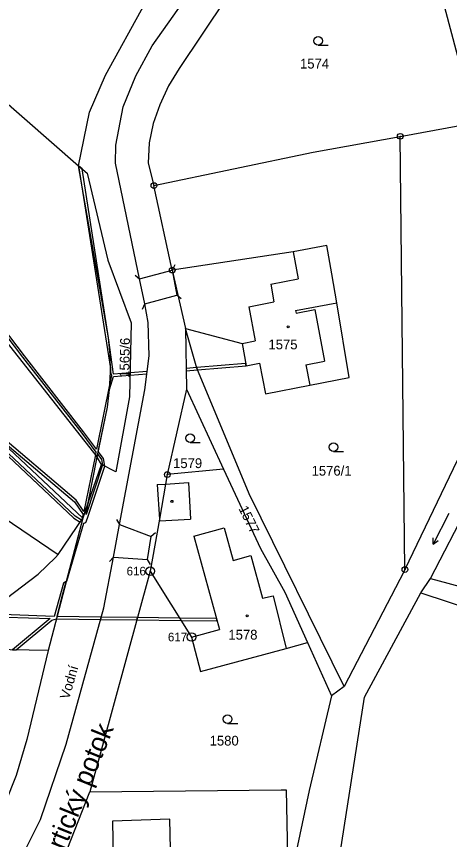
# Model space of a CAD drawing. Extents: x -562167 to -556918, y -1077891 to -1070763.
# Drawn here: x -560028.8 to -559953.4, y -1075721.8 to -1075578.8 of the extents above; entities that cross this region are included whole.
import ezdxf

# ---------------------------------------------------------------- set-up
doc = ezdxf.new("R2010")
doc.units = 0
for name, color, linetype in [('Hranice parcel', 7, 'Continuous'), ('Parcelní čísla', 7, 'Continuous'), ('Pop  PČ popisy', 7, 'Continuous'), ('Vnitřní kresba', 7, 'Continuous'), ('Věcná břemena k části', 7, 'Continuous'), ('Značky bodu BP', 7, 'Continuous'), ('Značky budov', 7, 'Continuous'), ('Značky kultur', 7, 'Continuous')]:
    doc.layers.add(name, color=color, linetype=linetype)

msp = doc.modelspace()

# ---------------------------------------------------------------- linework, layer by layer
at = {"layer": 'Hranice parcel'}
for p, q in [((-560049.62, -1075577.14), (-560017.98, -1075604.75)), ((-559962.02, -1075599.62), (-559945.91, -1075596.7)), ((-559961.21, -1075674.9), (-559962.02, -1075599.62)), ((-560001.67, -1075622.85), (-560004.86, -1075608.18)), ((-560001.67, -1075622.85), (-559999.37, -1075633)), ((-560006.45, -1075628.72), (-560007.38, -1075624.37)), ((-560057.63, -1075628), (-560017.22, -1075665.97)), ((-559999.37, -1075633), (-559999.22, -1075643.52)), ((-559999.22, -1075643.52), (-560002.53, -1075658.4)), ((-559999.22, -1075643.52), (-559992.75, -1075657.45)), ((-560017.22, -1075665.97), (-560013.97, -1075656.62)), ((-560013.97, -1075656.62), (-560014.73, -1075655.38)), ((-559992.75, -1075657.45), (-560002.53, -1075658.4)), ((-559956.74, -1075676.44), (-559946.67, -1075656.93)), ((-560017.22, -1075665.97), (-560023.26, -1075688.93)), ((-560021.49, -1075672.29), (-560017.22, -1075665.97)), ((-560011.88, -1075672.76), (-560010.82, -1075667.04)), ((-560005.51, -1075675.16), (-560016, -1075713.53)), ((-559958.43, -1075678.96), (-559956.74, -1075676.44)), ((-559956.74, -1075676.44), (-559912.66, -1075688.55)), ((-559978.17, -1075687.58), (-559973.97, -1075696.85)), ((-559971.78, -1075695.2), (-559973.97, -1075696.85)), ((-560024.72, -1075735.7), (-560016, -1075713.53))]:
    msp.add_line(p, q, dxfattribs=at)
for points in [[(-560007.38, -1075624.37), (-560011.57, -1075604.3), (-560011.49, -1075601.14), (-560010.19, -1075594.51), (-560008, -1075589.13), (-560005.18, -1075583.92), (-559986.92, -1075558.08), (-559984.06, -1075554.06), (-559982.37, -1075550.25)], [(-559979.45, -1075557.16), (-559992.35, -1075575.66), (-560000.49, -1075587.83), (-560002.3, -1075590.83), (-560003.81, -1075594.13), (-560004.98, -1075597.38), (-560005.7, -1075600.75), (-560005.86, -1075604.26), (-560004.86, -1075608.18)], [(-559955.31, -1075573.39), (-559951.15, -1075589.14), (-559945.91, -1075596.7)], [(-560017.98, -1075604.75), (-560016.06, -1075595.42), (-560013.31, -1075588.98), (-560006.37, -1075576.46), (-560004.56, -1075573.79)], [(-560080.32, -1075591.94), (-560072.9, -1075596.9), (-560061.77, -1075604.56), (-560055.76, -1075608.6), (-560042.27, -1075620.47), (-560014.73, -1075655.38)], [(-560004.86, -1075608.18), (-559977.19, -1075602.37), (-559962.02, -1075599.62)], [(-560014.73, -1075655.38), (-560012.96, -1075646.66), (-560012.57, -1075643.62), (-560012.42, -1075640.62), (-560012.49, -1075637.59), (-560012.75, -1075634.64), (-560017.98, -1075604.75)], [(-560017.98, -1075604.75), (-560016.48, -1075605.99), (-560012.88, -1075621.11), (-560008.79, -1075632), (-560009.1, -1075644.88), (-560011.46, -1075657.9), (-560013.97, -1075656.62)], [(-559999.37, -1075633), (-559989.52, -1075635.59), (-559988.84, -1075639.49), (-559986.49, -1075639.05), (-559985.48, -1075644.34), (-559977.77, -1075642.85), (-559970.89, -1075641.52), (-559973.05, -1075628.53), (-559973.93, -1075623.49), (-559974.76, -1075618.6), (-559980.63, -1075619.66), (-560001.67, -1075622.85)], [(-559931.31, -1075621.77), (-559943.66, -1075638.35), (-559961.21, -1075674.9)], [(-560010.82, -1075667.04), (-560006.46, -1075643.65), (-560005.68, -1075637.75), (-560005.89, -1075631.97), (-560006.45, -1075628.72)], [(-559971.78, -1075695.2), (-559988.29, -1075661.76), (-559997.38, -1075639.89), (-559999.37, -1075633)], [(-560048.55, -1075661.16), (-560045.58, -1075655.99), (-560021.49, -1075672.29)], [(-559992.75, -1075657.45), (-559986.35, -1075671.23), (-559982.12, -1075678.84), (-559978.17, -1075687.58)], [(-560002.53, -1075658.4), (-560002.82, -1075660.03), (-560003.9, -1075666.11), (-560005.51, -1075675.16)], [(-560040.66, -1075684.85), (-560039.2, -1075684.38), (-560030.55, -1075679.9), (-560024.98, -1075675.71), (-560021.98, -1075672.77), (-560021.49, -1075672.29)], [(-560062.25, -1075758.47), (-560052.02, -1075749.55), (-560044.64, -1075743.57), (-560040.01, -1075739.39), (-560035.48, -1075734.55), (-560031.72, -1075730.11), (-560027.77, -1075724.69), (-560024.56, -1075718.31), (-560020.14, -1075705.24), (-560013.57, -1075681.52), (-560011.88, -1075672.76)], [(-560005.51, -1075675.16), (-559998.33, -1075686.61), (-559996.78, -1075692.63), (-559981.86, -1075688.58), (-559978.17, -1075687.58)], [(-559961.21, -1075674.9), (-559961.33, -1075675.15), (-559971.78, -1075695.2)], [(-559964.56, -1075815.78), (-559961.99, -1075783.93), (-559976.61, -1075750.53), (-559968.23, -1075697.05), (-559958.43, -1075678.96)], [(-559958.43, -1075678.96), (-559901.22, -1075697.73), (-559900.13, -1075691.98)], [(-560023.26, -1075688.93), (-560052.95, -1075688.45), (-560060.2, -1075686.82)], [(-560023.26, -1075688.93), (-560026.94, -1075704.41), (-560028.84, -1075710.69), (-560030.75, -1075715.47)], [(-559973.97, -1075696.85), (-559977.88, -1075713.28), (-559981.54, -1075730.5)], [(-560016, -1075713.53), (-559982.71, -1075713.18), (-559981.87, -1075713.19), (-559981.54, -1075730.5)], [(-560002.12, -1075718.28), (-560012.08, -1075718.59), (-560011.95, -1075725.15), (-560012.96, -1075725.19), (-560012.75, -1075731.6), (-560001.78, -1075731.24), (-560002.12, -1075718.28)]]:
    msp.add_lwpolyline(points, dxfattribs=at)
at = {"layer": 'Vnitřní kresba'}
for p, q in [((-559980.63, -1075619.66), (-559979.79, -1075624.39)), ((-560001.25, -1075621.94), (-560001.67, -1075622.85)), ((-560008.15, -1075623.73), (-560007.38, -1075624.37)), ((-560007.38, -1075624.37), (-560001.67, -1075622.85)), ((-560001.67, -1075622.85), (-560000.85, -1075627.2)), ((-559984.55, -1075625.33), (-559979.79, -1075624.39)), ((-559984.55, -1075625.33), (-559984.02, -1075628.39)), ((-560006.45, -1075628.72), (-560000.85, -1075627.2)), ((-560000.12, -1075627.88), (-560000.85, -1075627.2)), ((-560006.83, -1075629.65), (-560006.45, -1075628.72)), ((-559988.36, -1075629.27), (-559984.02, -1075628.39)), ((-559988.36, -1075629.27), (-559987.24, -1075635.17)), ((-559980.23, -1075629.88), (-559973.05, -1075628.53)), ((-559980.23, -1075629.88), (-559980.14, -1075630.35)), ((-559980.14, -1075630.35), (-559976.88, -1075629.72)), ((-559976.88, -1075629.72), (-559975.17, -1075638.68)), ((-559989.52, -1075635.59), (-559987.24, -1075635.17)), ((-559978.42, -1075639.34), (-559975.17, -1075638.68)), ((-559978.42, -1075639.34), (-559977.77, -1075642.85)), ((-560004.28, -1075660.13), (-560002.82, -1075660.03)), ((-560004.28, -1075660.13), (-560003.9, -1075666.11)), ((-560002.82, -1075660.03), (-559998.82, -1075659.74)), ((-559998.82, -1075659.74), (-559998.52, -1075666.16)), ((-560011.36, -1075666.2), (-560010.82, -1075667.04)), ((-560003.9, -1075666.11), (-560003.88, -1075666.42)), ((-560003.88, -1075666.42), (-559998.52, -1075666.16)), ((-560010.82, -1075667.04), (-560005.35, -1075669.13)), ((-559997.91, -1075669.09), (-559992.62, -1075667.62)), ((-559992.62, -1075667.62), (-559991.05, -1075673.29)), ((-560006, -1075673.13), (-560005.35, -1075669.13)), ((-560004.57, -1075668.5), (-560005.35, -1075669.13)), ((-559997.91, -1075669.09), (-559993.45, -1075685.32)), ((-560012.59, -1075673.47), (-560011.88, -1075672.76)), ((-560011.88, -1075672.76), (-560006, -1075673.13)), ((-560005.48, -1075673.99), (-560006, -1075673.13)), ((-559991.05, -1075673.29), (-559987.98, -1075672.44)), ((-559987.98, -1075672.44), (-559985.98, -1075679.89)), ((-559985.98, -1075679.89), (-559984.13, -1075679.43)), ((-559984.13, -1075679.43), (-559981.86, -1075688.58)), ((-559998.33, -1075686.61), (-559993.45, -1075685.32))]:
    msp.add_line(p, q, dxfattribs=at)
at = {"layer": 'Věcná břemena k části'}
msp.add_lwpolyline([(-560037.75, -1075624.84), (-560027.7, -1075638.01), (-560017.4, -1075651.19), (-560014.95, -1075654.49), (-560015.05, -1075654.98), (-560014.73, -1075655.38), (-560014.63, -1075654.91), (-560013.99, -1075655.77), (-560013.78, -1075656.71), (-560013.39, -1075656.91), (-560013.61, -1075655.61), (-560014.53, -1075654.38), (-560012.96, -1075646.66), (-560012.57, -1075643.62), (-560011.87, -1075641.37), (-560009.01, -1075641.13), (-560009, -1075640.73), (-560011.87, -1075640.97), (-560012.75, -1075634.64), (-560017.34, -1075605.28), (-560017.98, -1075604.75), (-560012.44, -1075639.95), (-560012.42, -1075640.62), (-560012.24, -1075641.18), (-560012.51, -1075642.51), (-560014.84, -1075653.96), (-560017.09, -1075650.94), (-560027.38, -1075637.76), (-560037.46, -1075624.56)], dxfattribs=at)
for points in [[(-560056.32, -1075625.38), (-560042.11, -1075642.3), (-560033.03, -1075650.99), (-560018.67, -1075663.13), (-560017.15, -1075665.33), (-560017.32, -1075665.88), (-560017.22, -1075665.97), (-560016.28, -1075663.27), (-560014.73, -1075655.38), (-560015.05, -1075654.98), (-560017.04, -1075664.79), (-560018.37, -1075662.86), (-560032.76, -1075650.69), (-560041.82, -1075642.02), (-560056.13, -1075624.99), (-560059.63, -1075620.83), (-560058.71, -1075619.65), (-560059.02, -1075619.4), (-560060.14, -1075620.84)], [(-560058.29, -1075629.42), (-560047.93, -1075639.37), (-560046.59, -1075640.02), (-560032.38, -1075653.24), (-560018.8, -1075665.94), (-560017.67, -1075666.64), (-560017.45, -1075666.3), (-560018.56, -1075665.62), (-560032.11, -1075652.95), (-560046.36, -1075639.69), (-560047.7, -1075639.04), (-560058.13, -1075629.02), (-560059.24, -1075629.02), (-560059.68, -1075629.46), (-560058.85, -1075630.45), (-560058.57, -1075630.16), (-560059.1, -1075629.43)], [(-559997.26, -1075640.18), (-559988.84, -1075639.49), (-559988.91, -1075639.07), (-559997.41, -1075639.77), (-559997.38, -1075639.89)], [(-560009, -1075640.73), (-560009.01, -1075641.13), (-560006.1, -1075640.9), (-560006.04, -1075640.49)], [(-559997.26, -1075640.18), (-559997.38, -1075639.89), (-559997.41, -1075639.77), (-559999.27, -1075639.93), (-559999.27, -1075640.34)], [(-560013.39, -1075656.91), (-560013.78, -1075656.71), (-560016.67, -1075665.33), (-560016.28, -1075663.27), (-560017.22, -1075665.97), (-560020.11, -1075676.96), (-560020.01, -1075676.9), (-560017.06, -1075666.84), (-560016.69, -1075666.72), (-560016.43, -1075665.95)], [(-560014.13, -1075683.55), (-560014.02, -1075683.15), (-560021.71, -1075683.05), (-560020.85, -1075679.77), (-560020.11, -1075676.96), (-560020.57, -1075677.25), (-560022.22, -1075683.04), (-560029.68, -1075682.73), (-560035.54, -1075682.49), (-560036.39, -1075682.92), (-560030.45, -1075683.14), (-560022.93, -1075683.41), (-560029.43, -1075688.83), (-560028.82, -1075688.84), (-560022.62, -1075683.67), (-560021.82, -1075683.45)], [(-560007.83, -1075683.63), (-560007.72, -1075683.23), (-560014.02, -1075683.15), (-560014.13, -1075683.55)], [(-560000.13, -1075683.74), (-559993.86, -1075683.82), (-559993.97, -1075683.42), (-560000.39, -1075683.33), (-560007.72, -1075683.23), (-560007.83, -1075683.63)]]:
    msp.add_lwpolyline(points, close=True, dxfattribs=at)
at = {"layer": 'Značky bodu BP'}
for centre, radius in [((-559962.02, -1075599.62), 0.5), ((-559962.02, -1075599.62), 0.0303), ((-560004.86, -1075608.18), 0.5), ((-560004.86, -1075608.18), 0.0303), ((-560001.67, -1075622.85), 0.5), ((-560001.67, -1075622.85), 0.0303), ((-560002.53, -1075658.4), 0.5), ((-560002.53, -1075658.4), 0.0303), ((-560005.51, -1075675.16), 0.75), ((-560005.51, -1075675.16), 0.03), ((-559961.21, -1075674.9), 0.5), ((-559961.21, -1075674.9), 0.0303), ((-559998.33, -1075686.61), 0.75), ((-559998.33, -1075686.61), 0.03)]:
    msp.add_circle(centre, radius, dxfattribs=at)
at = {"layer": 'Značky budov'}
for centre in [(-559981.5, -1075632.71), (-560001.72, -1075663.04), (-559988.65, -1075682.92)]:
    msp.add_circle(centre, 0.175, dxfattribs=at)
at = {"layer": 'Značky kultur'}
for p, q in [((-559976.31, -1075583.76), (-559974.56, -1075583.76)), ((-559998.55, -1075652.82), (-559996.8, -1075652.82)), ((-559973.62, -1075654.39), (-559971.87, -1075654.39)), ((-559953.56, -1075665.13), (-559956.29, -1075670.47)), ((-559956.29, -1075670.47), (-559956.29, -1075669.38)), ((-559956.29, -1075670.47), (-559955.4, -1075669.83)), ((-559992.04, -1075701.64), (-559990.29, -1075701.64))]:
    msp.add_line(p, q, dxfattribs=at)
for centre in [(-559976.31, -1075583.01), (-559998.55, -1075652.07), (-559973.62, -1075653.64), (-559992.04, -1075700.89)]:
    msp.add_circle(centre, 0.75, dxfattribs=at)

# ---------------------------------------------------------------- texts
at = {"layer": 'Parcelní čísla'}
for s, p in [('1574', (-559979.45, -1075587.84)), ('1575', (-559984.94, -1075636.63)), ('1579', (-560001.53, -1075657.26)), ('1576/1', (-559977.44, -1075658.57)), ('1578', (-559991.91, -1075687.06)), ('1580', (-559995.17, -1075705.47))]:
    msp.add_text(s, height=1.7, dxfattribs=at).set_placement(p)
for s, rotation, p in [('1565/6', 89, (-560009.15, -1075641.58)), ('1577', 296, (-559990.17, -1075664.3))]:
    msp.add_text(s, height=1.7, rotation=rotation, dxfattribs=at).set_placement(p)
at = {"layer": 'Pop  PČ popisy'}
for s, height, rotation, p in [('Vodní', 1.7, 74, (-560019.62, -1075697.55)), ('Rejchartický potok', 3.4, 68, (-560025.71, -1075736.9))]:
    msp.add_text(s, height=height, rotation=rotation, dxfattribs=at).set_placement(p)
at = {"layer": 'Značky bodu BP'}
for s, p in [('616', (-560009.61, -1075675.91)), ('617', (-560002.43, -1075687.36))]:
    msp.add_text(s, height=1.5, dxfattribs=at).set_placement(p)

doc.saveas('drawing.dxf')
